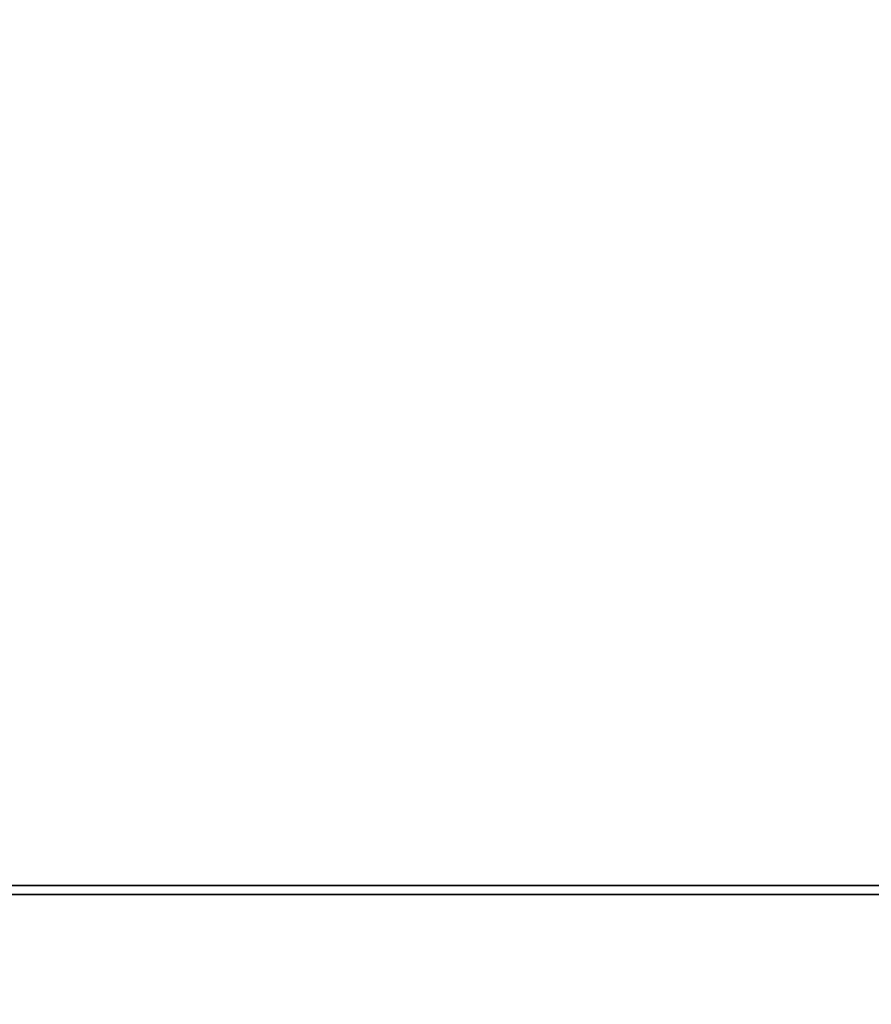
# Model space of a CAD drawing. Header units: millimetres. Extents: x -590 to 3690, y -120 to 127.
# Tile 370 of 656: x 1974.51 to 1979.19, y -31.85 to -26.45. Entities that reach past the tile are written whole.
import ezdxf

# ---------------------------------------------------------------- set-up
doc = ezdxf.new("R2010")
doc.units = ezdxf.units.MM
doc.layers.add('152', color=7, linetype='Continuous', true_color=0xffffff)

# ---------------------------------------------------------------- blocks, each defined once
blk = doc.blocks.new('UG_SURFACE_002')
at = {"layer": '152', "color": 252, "linetype": 'Continuous', "lineweight": 35}
for points in [[(2165, -31.2, 2203.0001), (2165, 108.2, 2203.0001), (835, 108.2, 2203.0001), (835, -31.2, 2203.0001)], [(985, -31.2, 2053), (985, 108.2, 2053), (2015.0001, 108.2, 2053), (2015.0001, -31.2, 2053)], [(2165, -31.2, 2203.0001), (835, -31.2, 2203.0001), (985, -31.2, 2053), (2015.0001, -31.2, 2053)]]:
    blk.add_3dface(points, dxfattribs=at)
blk = doc.blocks.new('UG_SURFACE_082')
at = {"layer": '152', "color": 43, "linetype": 'Continuous', "lineweight": 35}
for points in [[(1016, 0, 2017), (1016, -49, 2017), (1984, -49, 2017), (1984, 0, 2017)], [(1016, -47), (1016, -2), (1984, -2), (1984, -47)]]:
    blk.add_3dface(points, dxfattribs=at)
blk = doc.blocks.new('UG_SURFACE_097')
at = {"layer": '152', "color": 254, "linetype": 'Continuous', "lineweight": 35}
for points in [[(1999.75, -35, 2033.2501), (1999.75, 111.75, 2033.2501), (1000.25, 111.75, 2033.2501), (1000.25, -35, 2033.2501)], [(1992, 16, 2025.5001), (1992, -33, 2025.5001), (1008, -33, 2025.5001), (1008, 16, 2025.5001)]]:
    blk.add_3dface(points, dxfattribs=at)
blk = doc.blocks.new('UG_SURFACE_134')
at = {"layer": '152', "color": 14, "linetype": 'Continuous', "lineweight": 35}
for points in [[(2067.75, -31.25, 2101.2499), (2062.7501, -31.25, 2096.2501), (937.25, -31.25, 2096.2501), (932.25, -31.25, 2101.2499)], [(2067.75, -47, 2101.2499), (2067.75, -31.25, 2101.2499), (932.25, -31.25, 2101.2499), (932.25, -47, 2101.2499)], [(937.25, -31.25, 2096.2501), (2062.7501, -31.25, 2096.2501), (2062.7501, -50, 2096.2501), (937.25, -50, 2096.2501)]]:
    blk.add_3dface(points, dxfattribs=at)
blk = doc.blocks.new('UG_SURFACE_135')
at = {"layer": '152', "color": 14, "linetype": 'Continuous', "lineweight": 35}
for points in [[(1991.8, -35, 2025.3), (1991.8, 14, 2025.3), (1008.2, 14, 2025.3), (1008.2, -35, 2025.3)], [(1987.7501, 11.25, 2021.25), (1987.7501, -47, 2021.25), (1012.2499, -47, 2021.25), (1012.2499, 11.25, 2021.25)]]:
    blk.add_3dface(points, dxfattribs=at)
blk = doc.blocks.new('UG_SURFACE_136')
at = {"layer": '152', "color": 7, "linetype": 'Continuous', "lineweight": 35}
for points in [[(1012.2499, 11, 2021.25), (1012.2499, -47, 2021.25), (1987.7501, -47, 2021.25), (1987.7501, 11, 2021.25)], [(1987.5, 11, 2020.9999), (1987.5, -47, 2020.9999), (1012.5, -47, 2020.9999), (1012.5, 11, 2020.9999)], [(2068.0001, -47, 2101.5), (2068.0001, -31.25, 2101.5), (932, -31.25, 2101.5), (932, -47, 2101.5)], [(2067.75, -31.25, 2101.2499), (932.25, -31.25, 2101.2499), (932, -31.25, 2101.5), (2068.0001, -31.25, 2101.5)], [(932.25, -31.25, 2101.2499), (2067.75, -31.25, 2101.2499), (1605.75, -47, 2101.2499), (975.75, -47, 2101.2499)], [(2067.75, -31.25, 2101.2499), (1845.75, -47, 2101.2499), (1605.75, -47, 2101.2499)], [(2067.75, -31.25, 2101.2499), (1869.75, -47, 2101.2499), (1845.75, -47, 2101.2499)], [(2067.75, -31.25, 2101.2499), (1893.75, -47, 2101.2499), (1869.75, -47, 2101.2499)], [(2067.75, -31.25, 2101.2499), (1941.75, -47, 2101.2499), (1893.75, -47, 2101.2499)], [(2067.75, -31.25, 2101.2499), (1965.75, -47, 2101.2499), (1941.75, -47, 2101.2499)], [(2067.75, -31.25, 2101.2499), (2013.7501, -47, 2101.2499), (1965.75, -47, 2101.2499)]]:
    blk.add_3dface(points, dxfattribs=at)

msp = doc.modelspace()

# ---------------------------------------------------------------- linework, layer by layer
at = {"layer": '152', "color": 252, "linetype": 'Continuous', "lineweight": -3, "true_color": 0x939598}
for p, q in [((835, -31.2, 2203), (2165, -31.2, 2203)), ((2015, -31.2, 2053), (985, -31.2, 2053)), ((2068, -31.25, 2101.5), (932, -31.25, 2101.5)), ((2067.75, -31.25, 2101.25), (932.25, -31.25, 2101.25)), ((2067.75, -31.25, 2101.25), (932.25, -31.25, 2101.25)), ((2062.75, -31.25, 2096.25), (937.25, -31.25, 2096.25))]:
    msp.add_line(p, q, dxfattribs=at)

# ---------------------------------------------------------------- block references
for name in ['UG_SURFACE_097', 'UG_SURFACE_002', 'UG_SURFACE_082', 'UG_SURFACE_135', 'UG_SURFACE_136', 'UG_SURFACE_134']:
    msp.add_blockref(name, (0, 0), dxfattribs=at)

doc.saveas('drawing.dxf')
